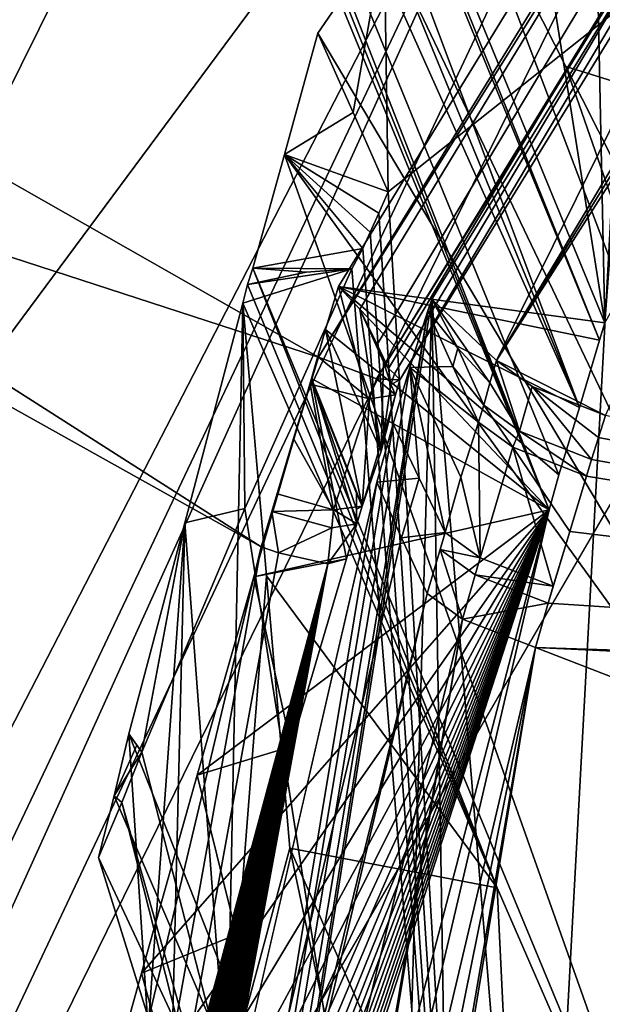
# Model space of a CAD drawing. Header units: millimetres. Extents: x -147 to 294, y -82 to 275.
# Tile 436 of 609: x 182.99 to 184.34, y 238.34 to 240.62. Entities that reach past the tile are written whole.
import ezdxf

# ---------------------------------------------------------------- set-up
doc = ezdxf.new("R2010")
doc.units = ezdxf.units.MM
doc.header["$LTSCALE"] = 67.506716
for name, color, linetype in [('1277', 7, 'CONTINUOUS'), ('1278', 7, 'CONTINUOUS'), ('1607', 7, 'CONTINUOUS'), ('1623', 7, 'CONTINUOUS'), ('1624', 7, 'CONTINUOUS'), ('1672', 7, 'CONTINUOUS'), ('1673', 7, 'CONTINUOUS'), ('1674', 7, 'CONTINUOUS'), ('1762', 7, 'CONTINUOUS'), ('1808', 7, 'CONTINUOUS'), ('1809', 7, 'CONTINUOUS'), ('1810', 7, 'CONTINUOUS'), ('1811', 7, 'CONTINUOUS'), ('1812', 7, 'CONTINUOUS'), ('2223', 7, 'CONTINUOUS'), ('2224', 7, 'CONTINUOUS'), ('2225', 7, 'CONTINUOUS'), ('2436', 7, 'CONTINUOUS'), ('2437', 7, 'CONTINUOUS'), ('2438', 7, 'CONTINUOUS'), ('3727', 7, 'CONTINUOUS'), ('3728', 7, 'CONTINUOUS'), ('3729', 7, 'CONTINUOUS'), ('3731', 7, 'CONTINUOUS'), ('3732', 7, 'CONTINUOUS'), ('3733', 7, 'CONTINUOUS'), ('3734', 7, 'CONTINUOUS'), ('3735', 7, 'CONTINUOUS'), ('3736', 7, 'CONTINUOUS'), ('3737', 7, 'CONTINUOUS'), ('457', 7, 'CONTINUOUS'), ('458', 7, 'CONTINUOUS'), ('481', 7, 'CONTINUOUS'), ('482', 7, 'CONTINUOUS'), ('483', 7, 'CONTINUOUS'), ('484', 7, 'CONTINUOUS'), ('485', 7, 'CONTINUOUS'), ('499', 7, 'CONTINUOUS'), ('517', 7, 'CONTINUOUS'), ('518', 7, 'CONTINUOUS'), ('519', 7, 'CONTINUOUS'), ('520', 7, 'CONTINUOUS'), ('521', 7, 'CONTINUOUS'), ('522', 7, 'CONTINUOUS'), ('557', 7, 'CONTINUOUS'), ('601', 7, 'CONTINUOUS'), ('617', 7, 'CONTINUOUS'), ('618', 7, 'CONTINUOUS'), ('621', 7, 'CONTINUOUS'), ('633', 7, 'CONTINUOUS'), ('637', 7, 'CONTINUOUS'), ('638', 7, 'CONTINUOUS'), ('640', 7, 'CONTINUOUS'), ('841', 7, 'CONTINUOUS')]:
    doc.layers.add(name, color=color, linetype=linetype)

msp = doc.modelspace()

# ---------------------------------------------------------------- linework, layer by layer
at = {"layer": '1277', "linetype": 'CONTINUOUS'}
for points in [[(183.6654, 239.7925, -7.6104), (183.7459, 239.3749, -6.4325), (183.5321, 239.3333, -7.7055), (183.6654, 239.7925, -7.6104)], [(183.7702, 239.4561, -6.4157), (183.7459, 239.3749, -6.4325), (183.6654, 239.7925, -7.6104), (183.7702, 239.4561, -6.4157)], [(183.7702, 239.4561, -6.4157), (183.6654, 239.7925, -7.6104), (183.7696, 239.4902, -6.4768), (183.7702, 239.4561, -6.4157)], [(183.6654, 239.7925, -7.6104), (183.7195, 239.6578, -7.0681), (183.7696, 239.527, -6.5383), (183.6654, 239.7925, -7.6104)], [(183.6654, 239.7925, -7.6104), (183.7696, 239.527, -6.5383), (183.7696, 239.4902, -6.4768), (183.6654, 239.7925, -7.6104)], [(183.7459, 239.3749, -6.4325), (183.6179, 238.9411, -6.5228), (183.5321, 239.3333, -7.7055), (183.7459, 239.3749, -6.4325)], [(183.6179, 238.9411, -6.5228), (183.4009, 238.8747, -7.8007), (183.5321, 239.3333, -7.7055), (183.6179, 238.9411, -6.5228)], [(183.6179, 238.9411, -6.5228), (183.4917, 238.5065, -6.6126), (183.4009, 238.8747, -7.8007), (183.6179, 238.9411, -6.5228)], [(183.4917, 238.5065, -6.6126), (183.2717, 238.4167, -7.8959), (183.4009, 238.8747, -7.8007), (183.4917, 238.5065, -6.6126)], [(183.4917, 238.5065, -6.6126), (183.3672, 238.0715, -6.7028), (183.2717, 238.4167, -7.8959), (183.4917, 238.5065, -6.6126)], [(183.3672, 238.0715, -6.7028), (183.1444, 237.9593, -7.9913), (183.2717, 238.4167, -7.8959), (183.3672, 238.0715, -6.7028)]]:
    msp.add_3dface(points, dxfattribs=at)
at = {"layer": '1278', "linetype": 'CONTINUOUS'}
for points in [[(183.7696, 239.527, -6.5383), (183.7823, 239.4967, -6.4074), (183.7696, 239.4902, -6.4768), (183.7696, 239.527, -6.5383)], [(183.7823, 239.4967, -6.4074), (183.7702, 239.4561, -6.4157), (183.7696, 239.4902, -6.4768), (183.7823, 239.4967, -6.4074)]]:
    msp.add_3dface(points, dxfattribs=at)
at = {"layer": '1607', "linetype": 'CONTINUOUS'}
msp.add_3dface([(185.9381, 239.1239, -8.8368), (184.5152, 228.9895, -10.425), (184.1132, 235.6649, -9.4668), (185.9381, 239.1239, -8.8368)], dxfattribs=at)
at = {"layer": '1623', "linetype": 'CONTINUOUS'}
for points in [[(183.243, 238.9707, -20.2417), (183.2092, 238.8269, -20.2698), (184.3774, 236.1051, -8.3551), (183.243, 238.9707, -20.2417)], [(183.2092, 238.8269, -20.2698), (183.1725, 238.6843, -20.2999), (184.3774, 236.1051, -8.3551), (183.2092, 238.8269, -20.2698)], [(183.1725, 238.6843, -20.2999), (183.6424, 237.1748, -14.8833), (184.3774, 236.1051, -8.3551), (183.1725, 238.6843, -20.2999)]]:
    msp.add_3dface(points, dxfattribs=at)
at = {"layer": '1624', "linetype": 'CONTINUOUS'}
for points in [[(185.2457, 240.5155, -15.0192), (184.1132, 235.6649, -9.4668), (184.9353, 241.0772, -17.6492), (185.2457, 240.5155, -15.0192)], [(184.9353, 241.0772, -17.6492), (184.1132, 235.6649, -9.4668), (184.3834, 240.6533, -19.1038), (184.9353, 241.0772, -17.6492)], [(184.3834, 240.6533, -19.1038), (184.1132, 235.6649, -9.4668), (183.8427, 240.2236, -20.5606), (184.3834, 240.6533, -19.1038)], [(185.9381, 239.1239, -8.8368), (184.1132, 235.6649, -9.4668), (185.2457, 240.5155, -15.0192), (185.9381, 239.1239, -8.8368)], [(183.8427, 240.2236, -20.5606), (184.1132, 235.6649, -9.4668), (183.8206, 240.1744, -20.5516), (183.8427, 240.2236, -20.5606)], [(183.8206, 240.1744, -20.5516), (184.1132, 235.6649, -9.4668), (183.8012, 240.1309, -20.5437), (183.8206, 240.1744, -20.5516)], [(183.8012, 240.1309, -20.5437), (184.1132, 235.6649, -9.4668), (183.7841, 240.0927, -20.5368), (183.8012, 240.1309, -20.5437)], [(183.7841, 240.0927, -20.5368), (184.1132, 235.6649, -9.4668), (183.7583, 240.0456, -20.5496), (183.7841, 240.0927, -20.5368)], [(183.7583, 240.0456, -20.5496), (184.1132, 235.6649, -9.4668), (183.5113, 239.4918, -20.466), (183.7583, 240.0456, -20.5496)], [(183.5113, 239.4918, -20.466), (184.1132, 235.6649, -9.4668), (183.2731, 238.9278, -20.3505), (183.5113, 239.4918, -20.466)], [(183.2731, 238.9278, -20.3505), (184.1132, 235.6649, -9.4668), (183.2265, 238.8117, -20.3194), (183.2731, 238.9278, -20.3505)], [(183.6424, 237.1748, -14.8833), (183.1725, 238.6843, -20.2999), (183.2265, 238.8117, -20.3194), (183.6424, 237.1748, -14.8833)], [(184.1132, 235.6649, -9.4668), (183.6424, 237.1748, -14.8833), (183.2265, 238.8117, -20.3194), (184.1132, 235.6649, -9.4668)]]:
    msp.add_3dface(points, dxfattribs=at)
at = {"layer": '1672', "linetype": 'CONTINUOUS'}
for points in [[(184.0931, 239.8335, -6.2882), (193.4176, 254.433, -3.5053), (193.2798, 254.7092, -3.7262), (184.0931, 239.8335, -6.2882)], [(187.9031, 247.5677, -4.5563), (193.4176, 254.433, -3.5053), (184.0931, 239.8335, -6.2882), (187.9031, 247.5677, -4.5563)], [(184.3451, 239.7066, -6.0448), (187.9031, 247.5677, -4.5563), (184.0931, 239.8335, -6.2882), (184.3451, 239.7066, -6.0448)], [(184.1756, 239.7739, -6.12), (184.3451, 239.7066, -6.0448), (184.0931, 239.8335, -6.2882), (184.1756, 239.7739, -6.12)]]:
    msp.add_3dface(points, dxfattribs=at)
at = {"layer": '1673', "linetype": 'CONTINUOUS'}
for points in [[(184.146, 239.6707, -6.1393), (184.0931, 239.8335, -6.2882), (184.0774, 239.7824, -6.2987), (184.146, 239.6707, -6.1393)], [(184.1756, 239.7739, -6.12), (184.0931, 239.8335, -6.2882), (184.146, 239.6707, -6.1393), (184.1756, 239.7739, -6.12)], [(184.0634, 239.7308, -6.3096), (184.146, 239.6707, -6.1393), (184.0774, 239.7824, -6.2987), (184.0634, 239.7308, -6.3096)], [(184.3129, 239.6048, -6.0658), (184.1756, 239.7739, -6.12), (184.146, 239.6707, -6.1393), (184.3129, 239.6048, -6.0658)], [(184.3451, 239.7066, -6.0448), (184.1756, 239.7739, -6.12), (184.3289, 239.6555, -6.0554), (184.3451, 239.7066, -6.0448)], [(184.3289, 239.6555, -6.0554), (184.1756, 239.7739, -6.12), (184.3129, 239.6048, -6.0658), (184.3289, 239.6555, -6.0554)]]:
    msp.add_3dface(points, dxfattribs=at)
at = {"layer": '1674', "linetype": 'CONTINUOUS'}
for points in [[(184.3451, 239.7066, -6.0448), (184.3289, 239.6555, -6.0554), (187.3741, 239.066, -5.7961), (184.3451, 239.7066, -6.0448)], [(184.3289, 239.6555, -6.0554), (184.3129, 239.6048, -6.0658), (187.3741, 239.066, -5.7961), (184.3289, 239.6555, -6.0554)], [(184.301, 239.566, -6.0738), (187.3741, 239.066, -5.7961), (184.3129, 239.6048, -6.0658), (184.301, 239.566, -6.0738)], [(184.2624, 239.4386, -6.0999), (187.3741, 239.066, -5.7961), (184.301, 239.566, -6.0738), (184.2624, 239.4386, -6.0999)], [(184.2127, 239.2725, -6.1339), (187.3741, 239.066, -5.7961), (184.2624, 239.4386, -6.0999), (184.2127, 239.2725, -6.1339)], [(184.2242, 239.3116, -6.1259), (184.2127, 239.2725, -6.1339), (184.2624, 239.4386, -6.0999), (184.2242, 239.3116, -6.1259)]]:
    msp.add_3dface(points, dxfattribs=at)
at = {"layer": '1762', "linetype": 'CONTINUOUS'}
for points in [[(183.9437, 239.9759, -7.3894), (193.1236, 254.9216, -4.8035), (184.1483, 237.4983, -7.9998), (183.9437, 239.9759, -7.3894)], [(184.1483, 237.4983, -7.9998), (193.1236, 254.9216, -4.8035), (185.317, 239.5026, -7.6464), (184.1483, 237.4983, -7.9998)], [(183.9437, 239.9759, -7.3894), (181.4441, 224.21, -10.8736), (183.9343, 239.9487, -7.3948), (183.9437, 239.9759, -7.3894)], [(181.4441, 224.21, -10.8736), (183.9437, 239.9759, -7.3894), (183.8409, 236.3414, -8.2424), (181.4441, 224.21, -10.8736)], [(183.8409, 236.3414, -8.2424), (183.9437, 239.9759, -7.3894), (183.993, 236.9203, -8.1208), (183.8409, 236.3414, -8.2424)], [(183.993, 236.9203, -8.1208), (183.9437, 239.9759, -7.3894), (184.1483, 237.4983, -7.9998), (183.993, 236.9203, -8.1208)], [(183.9343, 239.9487, -7.3948), (181.4441, 224.21, -10.8736), (179.3678, 212.7354, -13.3824), (183.9343, 239.9487, -7.3948)], [(183.8927, 239.8179, -7.4215), (183.9343, 239.9487, -7.3948), (179.3678, 212.7354, -13.3824), (183.8927, 239.8179, -7.4215)], [(183.8538, 239.6876, -7.4484), (183.8927, 239.8179, -7.4215), (179.3678, 212.7354, -13.3824), (183.8538, 239.6876, -7.4484)], [(183.8163, 239.5524, -7.4766), (183.8538, 239.6876, -7.4484), (179.3678, 212.7354, -13.3824), (183.8163, 239.5524, -7.4766)], [(180.752, 226.258, -10.3139), (183.8163, 239.5524, -7.4766), (179.3678, 212.7354, -13.3824), (180.752, 226.258, -10.3139)], [(184.9941, 238.3841, -7.8783), (184.1483, 237.4983, -7.9998), (185.317, 239.5026, -7.6464), (184.9941, 238.3841, -7.8783)], [(184.6837, 237.2625, -8.1122), (184.1483, 237.4983, -7.9998), (184.9941, 238.3841, -7.8783), (184.6837, 237.2625, -8.1122)]]:
    msp.add_3dface(points, dxfattribs=at)
at = {"layer": '1808', "linetype": 'CONTINUOUS'}
for points in [[(184.0931, 239.8335, -6.2882), (193.1236, 254.9216, -4.8035), (183.9437, 239.9759, -7.3894), (184.0931, 239.8335, -6.2882)], [(184.0931, 239.8335, -6.2882), (193.2798, 254.7092, -3.7262), (193.1236, 254.9216, -4.8035), (184.0931, 239.8335, -6.2882)], [(184.0774, 239.7824, -6.2987), (184.0931, 239.8335, -6.2882), (183.9437, 239.9759, -7.3894), (184.0774, 239.7824, -6.2987)], [(184.0774, 239.7824, -6.2987), (183.9437, 239.9759, -7.3894), (184.0039, 239.8623, -6.8521), (184.0774, 239.7824, -6.2987)], [(184.0634, 239.7308, -6.3096), (184.0774, 239.7824, -6.2987), (184.0039, 239.8623, -6.8521), (184.0634, 239.7308, -6.3096)]]:
    msp.add_3dface(points, dxfattribs=at)
at = {"layer": '1809', "linetype": 'CONTINUOUS'}
for points in [[(183.9437, 239.9759, -7.3894), (183.9343, 239.9487, -7.3948), (184.0039, 239.8623, -6.8521), (183.9437, 239.9759, -7.3894)], [(184.0039, 239.8623, -6.8521), (183.9343, 239.9487, -7.3948), (183.9919, 239.8203, -6.856), (184.0039, 239.8623, -6.8521)], [(184.0634, 239.7308, -6.3096), (184.0039, 239.8623, -6.8521), (183.9919, 239.8203, -6.856), (184.0634, 239.7308, -6.3096)], [(183.9919, 239.8203, -6.856), (184.0514, 239.6914, -6.3176), (184.0634, 239.7308, -6.3096), (183.9919, 239.8203, -6.856)]]:
    msp.add_3dface(points, dxfattribs=at)
at = {"layer": '1810', "linetype": 'CONTINUOUS'}
for points in [[(183.9343, 239.9487, -7.3948), (183.8927, 239.8179, -7.4215), (183.9919, 239.8203, -6.856), (183.9343, 239.9487, -7.3948)], [(183.8927, 239.8179, -7.4215), (183.8538, 239.6876, -7.4484), (183.9141, 239.5619, -6.9092), (183.8927, 239.8179, -7.4215)], [(183.8927, 239.8179, -7.4215), (184.0514, 239.6914, -6.3176), (183.9919, 239.8203, -6.856), (183.8927, 239.8179, -7.4215)], [(184.0514, 239.6914, -6.3176), (183.8927, 239.8179, -7.4215), (184.0104, 239.5644, -6.3434), (184.0514, 239.6914, -6.3176)], [(184.0104, 239.5644, -6.3434), (183.8927, 239.8179, -7.4215), (183.9746, 239.4361, -6.37), (184.0104, 239.5644, -6.3434)], [(183.9746, 239.4361, -6.37), (183.8927, 239.8179, -7.4215), (183.9141, 239.5619, -6.9092), (183.9746, 239.4361, -6.37)]]:
    msp.add_3dface(points, dxfattribs=at)
at = {"layer": '1811', "linetype": 'CONTINUOUS'}
for points in [[(183.8538, 239.6876, -7.4484), (183.8163, 239.5524, -7.4766), (183.9141, 239.5619, -6.9092), (183.8538, 239.6876, -7.4484)], [(183.9141, 239.5619, -6.9092), (183.8163, 239.5524, -7.4766), (183.873, 239.4238, -6.9376), (183.9141, 239.5619, -6.9092)], [(183.9746, 239.4361, -6.37), (183.9141, 239.5619, -6.9092), (183.873, 239.4238, -6.9376), (183.9746, 239.4361, -6.37)], [(183.9325, 239.2948, -6.399), (183.9746, 239.4361, -6.37), (183.873, 239.4238, -6.9376), (183.9325, 239.2948, -6.399)], [(183.9746, 239.4361, -6.37), (183.9325, 239.2948, -6.399), (183.963, 239.397, -6.378), (183.9746, 239.4361, -6.37)]]:
    msp.add_3dface(points, dxfattribs=at)
at = {"layer": '1812', "linetype": 'CONTINUOUS'}
for points in [[(183.8163, 239.5524, -7.4766), (180.752, 226.258, -10.3139), (183.873, 239.4238, -6.9376), (183.8163, 239.5524, -7.4766)], [(180.752, 226.258, -10.3139), (183.9325, 239.2948, -6.399), (183.873, 239.4238, -6.9376), (180.752, 226.258, -10.3139)], [(183.9325, 239.2948, -6.399), (180.752, 226.258, -10.3139), (181.0509, 227.0759, -8.9865), (183.9325, 239.2948, -6.399)]]:
    msp.add_3dface(points, dxfattribs=at)
at = {"layer": '2223', "linetype": 'CONTINUOUS'}
for points in [[(187.3741, 239.066, -5.7961), (184.2127, 239.2725, -6.1339), (184.1835, 239.1702, -6.1548), (187.3741, 239.066, -5.7961)], [(190.2306, 236.8304, -5.8496), (184.1835, 239.1702, -6.1548), (181.2966, 226.9352, -8.747), (190.2306, 236.8304, -5.8496)], [(190.5272, 238.8722, -5.4992), (187.3741, 239.066, -5.7961), (184.1835, 239.1702, -6.1548), (190.5272, 238.8722, -5.4992)], [(190.5272, 238.8722, -5.4992), (184.1835, 239.1702, -6.1548), (190.2306, 236.8304, -5.8496), (190.5272, 238.8722, -5.4992)]]:
    msp.add_3dface(points, dxfattribs=at)
at = {"layer": '2224', "linetype": 'CONTINUOUS'}
for points in [[(183.963, 239.397, -6.378), (183.9325, 239.2948, -6.399), (184.0144, 239.2358, -6.2295), (183.963, 239.397, -6.378)], [(183.963, 239.397, -6.378), (184.0144, 239.2358, -6.2295), (184.044, 239.3383, -6.2093), (183.963, 239.397, -6.378)], [(184.0144, 239.2358, -6.2295), (184.2127, 239.2725, -6.1339), (184.044, 239.3383, -6.2093), (184.0144, 239.2358, -6.2295)], [(184.1835, 239.1702, -6.1548), (184.2127, 239.2725, -6.1339), (184.0144, 239.2358, -6.2295), (184.1835, 239.1702, -6.1548)]]:
    msp.add_3dface(points, dxfattribs=at)
at = {"layer": '2225', "linetype": 'CONTINUOUS'}
for points in [[(183.9325, 239.2948, -6.399), (181.0509, 227.0759, -8.9865), (184.0144, 239.2358, -6.2295), (183.9325, 239.2948, -6.399)], [(181.0509, 227.0759, -8.9865), (179.4836, 212.4751, -12.2872), (184.0144, 239.2358, -6.2295), (181.0509, 227.0759, -8.9865)], [(184.0144, 239.2358, -6.2295), (179.4836, 212.4751, -12.2872), (179.5666, 212.4356, -12.1187), (184.0144, 239.2358, -6.2295)], [(184.1835, 239.1702, -6.1548), (184.0144, 239.2358, -6.2295), (179.5666, 212.4356, -12.1187), (184.1835, 239.1702, -6.1548)], [(179.7362, 212.4116, -12.0313), (184.1835, 239.1702, -6.1548), (179.5666, 212.4356, -12.1187), (179.7362, 212.4116, -12.0313)], [(184.1835, 239.1702, -6.1548), (179.7362, 212.4116, -12.0313), (180.2989, 219.9516, -10.2986), (184.1835, 239.1702, -6.1548)], [(184.1835, 239.1702, -6.1548), (180.2989, 219.9516, -10.2986), (181.2966, 226.9352, -8.747), (184.1835, 239.1702, -6.1548)]]:
    msp.add_3dface(points, dxfattribs=at)
at = {"layer": '2436', "linetype": 'CONTINUOUS'}
for points in [[(183.9746, 239.4361, -6.37), (183.963, 239.397, -6.378), (184.0556, 239.3774, -6.2014), (183.9746, 239.4361, -6.37)], [(183.963, 239.397, -6.378), (184.044, 239.3383, -6.2093), (184.0556, 239.3774, -6.2014), (183.963, 239.397, -6.378)], [(184.044, 239.3383, -6.2093), (184.2242, 239.3116, -6.1259), (184.0556, 239.3774, -6.2014), (184.044, 239.3383, -6.2093)], [(184.2127, 239.2725, -6.1339), (184.2242, 239.3116, -6.1259), (184.044, 239.3383, -6.2093), (184.2127, 239.2725, -6.1339)]]:
    msp.add_3dface(points, dxfattribs=at)
at = {"layer": '2437', "linetype": 'CONTINUOUS'}
for points in [[(184.0514, 239.6914, -6.3176), (184.0104, 239.5644, -6.3434), (184.0556, 239.3774, -6.2014), (184.0514, 239.6914, -6.3176)], [(184.0514, 239.6914, -6.3176), (184.0556, 239.3774, -6.2014), (184.1308, 239.6332, -6.1506), (184.0514, 239.6914, -6.3176)], [(184.0556, 239.3774, -6.2014), (184.2242, 239.3116, -6.1259), (184.1308, 239.6332, -6.1506), (184.0556, 239.3774, -6.2014)], [(184.2242, 239.3116, -6.1259), (184.2624, 239.4386, -6.0999), (184.1308, 239.6332, -6.1506), (184.2242, 239.3116, -6.1259)], [(184.2624, 239.4386, -6.0999), (184.301, 239.566, -6.0738), (184.1308, 239.6332, -6.1506), (184.2624, 239.4386, -6.0999)], [(184.0104, 239.5644, -6.3434), (183.9746, 239.4361, -6.37), (184.0556, 239.3774, -6.2014), (184.0104, 239.5644, -6.3434)]]:
    msp.add_3dface(points, dxfattribs=at)
at = {"layer": '2438', "linetype": 'CONTINUOUS'}
for points in [[(184.0634, 239.7308, -6.3096), (184.0514, 239.6914, -6.3176), (184.1308, 239.6332, -6.1506), (184.0634, 239.7308, -6.3096)], [(184.146, 239.6707, -6.1393), (184.0634, 239.7308, -6.3096), (184.1308, 239.6332, -6.1506), (184.146, 239.6707, -6.1393)], [(184.301, 239.566, -6.0738), (184.146, 239.6707, -6.1393), (184.1308, 239.6332, -6.1506), (184.301, 239.566, -6.0738)], [(184.146, 239.6707, -6.1393), (184.301, 239.566, -6.0738), (184.3129, 239.6048, -6.0658), (184.146, 239.6707, -6.1393)]]:
    msp.add_3dface(points, dxfattribs=at)
at = {"layer": '3727', "linetype": 'CONTINUOUS'}
for points in [[(184.9941, 238.3841, -7.8783), (183.9883, 241.037, -18.6243), (183.8336, 240.8142, -19.2622), (184.9941, 238.3841, -7.8783)], [(183.9883, 241.037, -18.6243), (184.9941, 238.3841, -7.8783), (184.253, 240.5137, -16.0792), (183.9883, 241.037, -18.6243)], [(183.6801, 240.5908, -19.9002), (184.9941, 238.3841, -7.8783), (183.8336, 240.8142, -19.2622), (183.6801, 240.5908, -19.9002)], [(183.6028, 240.3099, -19.9585), (184.9941, 238.3841, -7.8783), (183.6801, 240.5908, -19.9002), (183.6028, 240.3099, -19.9585)], [(184.5177, 239.99, -13.5333), (184.253, 240.5137, -16.0792), (184.9941, 238.3841, -7.8783), (184.5177, 239.99, -13.5333)], [(183.5295, 240.0475, -20.0269), (184.6837, 237.2625, -8.1122), (183.6028, 240.3099, -19.9585), (183.5295, 240.0475, -20.0269)], [(184.6837, 237.2625, -8.1122), (184.9941, 238.3841, -7.8783), (183.6028, 240.3099, -19.9585), (184.6837, 237.2625, -8.1122)], [(183.517, 240.0093, -20.0483), (184.0949, 238.6142, -14.0826), (183.5295, 240.0475, -20.0269), (183.517, 240.0093, -20.0483)], [(184.0949, 238.6142, -14.0826), (184.6837, 237.2625, -8.1122), (183.5295, 240.0475, -20.0269), (184.0949, 238.6142, -14.0826)], [(183.506, 239.9661, -20.0535), (184.0949, 238.6142, -14.0826), (183.517, 240.0093, -20.0483), (183.506, 239.9661, -20.0535)]]:
    msp.add_3dface(points, dxfattribs=at)
at = {"layer": '3728', "linetype": 'CONTINUOUS'}
for points in [[(183.9883, 241.037, -18.6243), (184.7428, 240.3609, -13.7841), (184.3911, 241.2235, -17.8347), (183.9883, 241.037, -18.6243)], [(184.7428, 240.3609, -13.7841), (183.9883, 241.037, -18.6243), (184.253, 240.5137, -16.0792), (184.7428, 240.3609, -13.7841)], [(184.5177, 239.99, -13.5333), (184.7428, 240.3609, -13.7841), (184.253, 240.5137, -16.0792), (184.5177, 239.99, -13.5333)]]:
    msp.add_3dface(points, dxfattribs=at)
at = {"layer": '3729', "linetype": 'CONTINUOUS'}
for points in [[(183.6801, 240.5908, -19.9002), (183.8336, 240.8142, -19.2622), (183.7612, 240.4073, -20.2304), (183.6801, 240.5908, -19.9002)], [(183.8427, 240.2236, -20.5606), (183.7612, 240.4073, -20.2304), (183.8336, 240.8142, -19.2622), (183.8427, 240.2236, -20.5606)], [(184.3834, 240.6533, -19.1038), (183.8427, 240.2236, -20.5606), (183.8336, 240.8142, -19.2622), (184.3834, 240.6533, -19.1038)]]:
    msp.add_3dface(points, dxfattribs=at)
at = {"layer": '3731', "linetype": 'CONTINUOUS'}
for points in [[(183.6028, 240.3099, -19.9585), (183.6801, 240.5908, -19.9002), (183.7612, 240.4073, -20.2304), (183.6028, 240.3099, -19.9585)], [(183.8427, 240.2236, -20.5606), (183.6028, 240.3099, -19.9585), (183.7612, 240.4073, -20.2304), (183.8427, 240.2236, -20.5606)], [(183.7841, 240.0927, -20.5368), (183.5295, 240.0475, -20.0269), (183.6028, 240.3099, -19.9585), (183.7841, 240.0927, -20.5368)], [(183.8427, 240.2236, -20.5606), (183.8206, 240.1744, -20.5516), (183.6028, 240.3099, -19.9585), (183.8427, 240.2236, -20.5606)], [(183.8206, 240.1744, -20.5516), (183.8012, 240.1309, -20.5437), (183.6028, 240.3099, -19.9585), (183.8206, 240.1744, -20.5516)], [(183.8012, 240.1309, -20.5437), (183.7841, 240.0927, -20.5368), (183.6028, 240.3099, -19.9585), (183.8012, 240.1309, -20.5437)], [(183.7841, 240.0927, -20.5368), (183.7583, 240.0456, -20.5496), (183.5295, 240.0475, -20.0269), (183.7841, 240.0927, -20.5368)], [(183.5295, 240.0475, -20.0269), (183.7583, 240.0456, -20.5496), (183.6531, 240.0379, -20.2908), (183.5295, 240.0475, -20.0269)]]:
    msp.add_3dface(points, dxfattribs=at)
at = {"layer": '3732', "linetype": 'CONTINUOUS'}
for points in [[(183.7583, 240.0456, -20.5496), (183.5113, 239.4918, -20.466), (183.506, 239.9661, -20.0535), (183.7583, 240.0456, -20.5496)], [(183.7583, 240.0456, -20.5496), (183.506, 239.9661, -20.0535), (183.517, 240.0093, -20.0483), (183.7583, 240.0456, -20.5496)], [(183.517, 240.0093, -20.0483), (183.5295, 240.0475, -20.0269), (183.6531, 240.0379, -20.2908), (183.517, 240.0093, -20.0483)], [(183.7583, 240.0456, -20.5496), (183.517, 240.0093, -20.0483), (183.6531, 240.0379, -20.2908), (183.7583, 240.0456, -20.5496)], [(183.506, 239.9661, -20.0535), (183.5113, 239.4918, -20.466), (183.3725, 239.4585, -20.1699), (183.506, 239.9661, -20.0535)], [(183.5113, 239.4918, -20.466), (183.2731, 238.9278, -20.3505), (183.3725, 239.4585, -20.1699), (183.5113, 239.4918, -20.466)], [(183.2731, 238.9278, -20.3505), (183.243, 238.9707, -20.2417), (183.3725, 239.4585, -20.1699), (183.2731, 238.9278, -20.3505)], [(183.243, 238.9707, -20.2417), (183.2731, 238.9278, -20.3505), (183.2614, 238.9442, -20.2936), (183.243, 238.9707, -20.2417)]]:
    msp.add_3dface(points, dxfattribs=at)
at = {"layer": '3733', "linetype": 'CONTINUOUS'}
for points in [[(183.506, 239.9661, -20.0535), (183.3725, 239.4585, -20.1699), (183.4697, 238.1649, -13.4293), (183.506, 239.9661, -20.0535)], [(183.506, 239.9661, -20.0535), (183.4697, 238.1649, -13.4293), (183.5614, 239.3357, -16.6848), (183.506, 239.9661, -20.0535)], [(183.243, 238.9707, -20.2417), (183.2871, 238.2874, -16.8489), (183.3725, 239.4585, -20.1699), (183.243, 238.9707, -20.2417)], [(183.3273, 237.623, -13.5431), (183.3725, 239.4585, -20.1699), (183.2871, 238.2874, -16.8489), (183.3273, 237.623, -13.5431)], [(183.4697, 238.1649, -13.4293), (183.3725, 239.4585, -20.1699), (183.3273, 237.623, -13.5431), (183.4697, 238.1649, -13.4293)], [(183.6151, 238.7062, -13.316), (183.5614, 239.3357, -16.6848), (183.4697, 238.1649, -13.4293), (183.6151, 238.7062, -13.316)]]:
    msp.add_3dface(points, dxfattribs=at)
at = {"layer": '3734', "linetype": 'CONTINUOUS'}
for points in [[(184.0949, 238.6142, -14.0826), (183.506, 239.9661, -20.0535), (183.5614, 239.3357, -16.6848), (184.0949, 238.6142, -14.0826)], [(184.0949, 238.6142, -14.0826), (183.5614, 239.3357, -16.6848), (183.6151, 238.7062, -13.316), (184.0949, 238.6142, -14.0826)], [(184.1483, 237.4983, -7.9998), (184.0949, 238.6142, -14.0826), (183.6151, 238.7062, -13.316), (184.1483, 237.4983, -7.9998)], [(184.1483, 237.4983, -7.9998), (184.6837, 237.2625, -8.1122), (184.0949, 238.6142, -14.0826), (184.1483, 237.4983, -7.9998)]]:
    msp.add_3dface(points, dxfattribs=at)
at = {"layer": '3735', "linetype": 'CONTINUOUS'}
for points in [[(183.993, 236.9203, -8.1208), (183.6151, 238.7062, -13.316), (183.4697, 238.1649, -13.4293), (183.993, 236.9203, -8.1208)], [(183.993, 236.9203, -8.1208), (184.1483, 237.4983, -7.9998), (183.6151, 238.7062, -13.316), (183.993, 236.9203, -8.1208)]]:
    msp.add_3dface(points, dxfattribs=at)
at = {"layer": '3736', "linetype": 'CONTINUOUS'}
msp.add_3dface([(183.243, 238.9707, -20.2417), (184.3774, 236.1051, -8.3551), (183.2871, 238.2874, -16.8489), (183.243, 238.9707, -20.2417)], dxfattribs=at)
at = {"layer": '3737', "linetype": 'CONTINUOUS'}
for points in [[(183.2092, 238.8269, -20.2698), (183.243, 238.9707, -20.2417), (183.2614, 238.9442, -20.2936), (183.2092, 238.8269, -20.2698)], [(183.2731, 238.9278, -20.3505), (183.2092, 238.8269, -20.2698), (183.2614, 238.9442, -20.2936), (183.2731, 238.9278, -20.3505)], [(183.2092, 238.8269, -20.2698), (183.2731, 238.9278, -20.3505), (183.2265, 238.8117, -20.3194), (183.2092, 238.8269, -20.2698)], [(183.1725, 238.6843, -20.2999), (183.2092, 238.8269, -20.2698), (183.2265, 238.8117, -20.3194), (183.1725, 238.6843, -20.2999)]]:
    msp.add_3dface(points, dxfattribs=at)
at = {"layer": '457', "linetype": 'CONTINUOUS'}
msp.add_3dface([(183.6817, 239.8414, -6.1959), (192.9496, 254.9334, -3.5893), (181.5747, 241.0412, -7.8958), (183.6817, 239.8414, -6.1959)], dxfattribs=at)
at = {"layer": '458', "linetype": 'CONTINUOUS'}
for points in [[(192.9496, 254.9334, -3.5893), (183.6817, 239.8414, -6.1959), (193.044, 254.8279, -3.6171), (192.9496, 254.9334, -3.5893)], [(193.044, 254.8279, -3.6171), (183.6817, 239.8414, -6.1959), (183.8157, 239.7912, -6.2149), (193.044, 254.8279, -3.6171)], [(193.044, 254.8279, -3.6171), (183.8157, 239.7912, -6.2149), (193.101, 254.8097, -3.7534), (193.044, 254.8279, -3.6171)], [(193.101, 254.8097, -3.7534), (183.8157, 239.7912, -6.2149), (183.8697, 239.7892, -6.3508), (193.101, 254.8097, -3.7534)]]:
    msp.add_3dface(points, dxfattribs=at)
at = {"layer": '481', "linetype": 'CONTINUOUS'}
for points in [[(181.4866, 240.5553, -7.9238), (180.3304, 241.4583, -10.4912), (183.5491, 239.4033, -6.2864), (181.4866, 240.5553, -7.9238)], [(183.5491, 239.4033, -6.2864), (180.3304, 241.4583, -10.4912), (180.7472, 227.6596, -8.78), (183.5491, 239.4033, -6.2864)]]:
    msp.add_3dface(points, dxfattribs=at)
at = {"layer": '482', "linetype": 'CONTINUOUS'}
for points in [[(181.5747, 241.0412, -7.8958), (181.4866, 240.5553, -7.9238), (183.6817, 239.8414, -6.1959), (181.5747, 241.0412, -7.8958)], [(181.4866, 240.5553, -7.9238), (183.5491, 239.4033, -6.2864), (183.6817, 239.8414, -6.1959), (181.4866, 240.5553, -7.9238)], [(183.5491, 239.4033, -6.2864), (183.5734, 239.4846, -6.2697), (183.6817, 239.8414, -6.1959), (183.5491, 239.4033, -6.2864)], [(183.6238, 239.6532, -6.235), (183.6817, 239.8414, -6.1959), (183.5734, 239.4846, -6.2697), (183.6238, 239.6532, -6.235)], [(183.6618, 239.7789, -6.2092), (183.6817, 239.8414, -6.1959), (183.6238, 239.6532, -6.235), (183.6618, 239.7789, -6.2092)], [(183.5855, 239.5254, -6.2613), (183.6238, 239.6532, -6.235), (183.5734, 239.4846, -6.2697), (183.5855, 239.5254, -6.2613)]]:
    msp.add_3dface(points, dxfattribs=at)
at = {"layer": '483', "linetype": 'CONTINUOUS'}
for points in [[(183.6817, 239.8414, -6.1959), (183.6618, 239.7789, -6.2092), (183.7996, 239.745, -6.2229), (183.6817, 239.8414, -6.1959)], [(183.8157, 239.7912, -6.2149), (183.6817, 239.8414, -6.1959), (183.7996, 239.745, -6.2229), (183.8157, 239.7912, -6.2149)], [(183.8598, 239.7545, -6.3544), (183.8157, 239.7912, -6.2149), (183.7996, 239.745, -6.2229), (183.8598, 239.7545, -6.3544)], [(183.8697, 239.7892, -6.3508), (183.8157, 239.7912, -6.2149), (183.8598, 239.7545, -6.3544), (183.8697, 239.7892, -6.3508)]]:
    msp.add_3dface(points, dxfattribs=at)
at = {"layer": '484', "linetype": 'CONTINUOUS'}
for points in [[(183.8489, 239.7781, -6.4624), (183.8434, 239.8153, -6.5595), (183.8568, 239.8028, -6.4548), (183.8489, 239.7781, -6.4624)], [(183.8697, 239.7892, -6.3508), (183.8489, 239.7781, -6.4624), (183.8568, 239.8028, -6.4548), (183.8697, 239.7892, -6.3508)], [(183.8697, 239.7892, -6.3508), (183.8598, 239.7545, -6.3544), (183.8489, 239.7781, -6.4624), (183.8697, 239.7892, -6.3508)]]:
    msp.add_3dface(points, dxfattribs=at)
at = {"layer": '485', "linetype": 'CONTINUOUS'}
for points in [[(183.7279, 240.0053, -7.5664), (192.9655, 255.086, -4.9544), (183.7773, 239.9528, -7.2097), (183.7279, 240.0053, -7.5664)], [(183.7773, 239.9528, -7.2097), (192.9655, 255.086, -4.9544), (183.8172, 239.8707, -6.8435), (183.7773, 239.9528, -7.2097)], [(192.9655, 255.086, -4.9544), (183.8434, 239.8153, -6.5595), (183.8172, 239.8707, -6.8435), (192.9655, 255.086, -4.9544)], [(183.8568, 239.8028, -6.4548), (183.8434, 239.8153, -6.5595), (192.9655, 255.086, -4.9544), (183.8568, 239.8028, -6.4548)], [(183.8697, 239.7892, -6.3508), (183.8568, 239.8028, -6.4548), (192.9655, 255.086, -4.9544), (183.8697, 239.7892, -6.3508)], [(193.101, 254.8097, -3.7534), (183.8697, 239.7892, -6.3508), (192.9655, 255.086, -4.9544), (193.101, 254.8097, -3.7534)], [(183.8172, 239.8707, -6.8435), (183.8434, 239.8153, -6.5595), (183.8316, 239.8311, -6.6952), (183.8172, 239.8707, -6.8435)]]:
    msp.add_3dface(points, dxfattribs=at)
at = {"layer": '499', "linetype": 'CONTINUOUS'}
msp.add_3dface([(179.4951, 244.1441, -22.3706), (189.7696, 260.8421, -19.4657), (192.7815, 240.2614, -27.4084), (179.4951, 244.1441, -22.3706)], dxfattribs=at)
at = {"layer": '517', "linetype": 'CONTINUOUS'}
for points in [[(183.5491, 239.4033, -6.2864), (180.7472, 227.6596, -8.78), (179.4644, 216.7011, -11.2402), (183.5491, 239.4033, -6.2864)], [(183.5885, 239.3892, -6.2749), (183.5491, 239.4033, -6.2864), (179.4644, 216.7011, -11.2402), (183.5885, 239.3892, -6.2749)], [(183.703, 239.3636, -6.3155), (183.5885, 239.3892, -6.2749), (179.4644, 216.7011, -11.2402), (183.703, 239.3636, -6.3155)], [(183.7459, 239.3749, -6.4325), (183.703, 239.3636, -6.3155), (183.6179, 238.9411, -6.5228), (183.7459, 239.3749, -6.4325)], [(179.5268, 216.7164, -11.3716), (183.703, 239.3636, -6.3155), (179.4644, 216.7011, -11.2402), (179.5268, 216.7164, -11.3716)], [(179.563, 217.1621, -11.2694), (183.703, 239.3636, -6.3155), (179.5268, 216.7164, -11.3716), (179.563, 217.1621, -11.2694)], [(179.6011, 217.6087, -11.1671), (183.703, 239.3636, -6.3155), (179.563, 217.1621, -11.2694), (179.6011, 217.6087, -11.1671)], [(179.6411, 218.056, -11.065), (183.703, 239.3636, -6.3155), (179.6011, 217.6087, -11.1671), (179.6411, 218.056, -11.065)], [(179.683, 218.5041, -10.9628), (183.703, 239.3636, -6.3155), (179.6411, 218.056, -11.065), (179.683, 218.5041, -10.9628)], [(179.7269, 218.9527, -10.8607), (183.703, 239.3636, -6.3155), (179.683, 218.5041, -10.9628), (179.7269, 218.9527, -10.8607)], [(179.7727, 219.4019, -10.7588), (183.703, 239.3636, -6.3155), (179.7269, 218.9527, -10.8607), (179.7727, 219.4019, -10.7588)], [(179.8205, 219.8516, -10.6569), (183.703, 239.3636, -6.3155), (179.7727, 219.4019, -10.7588), (179.8205, 219.8516, -10.6569)], [(179.8701, 220.3017, -10.5551), (183.703, 239.3636, -6.3155), (179.8205, 219.8516, -10.6569), (179.8701, 220.3017, -10.5551)], [(179.9217, 220.7521, -10.4535), (183.703, 239.3636, -6.3155), (179.8701, 220.3017, -10.5551), (179.9217, 220.7521, -10.4535)], [(179.9752, 221.2027, -10.352), (183.703, 239.3636, -6.3155), (179.9217, 220.7521, -10.4535), (179.9752, 221.2027, -10.352)], [(180.0306, 221.6535, -10.2507), (183.703, 239.3636, -6.3155), (179.9752, 221.2027, -10.352), (180.0306, 221.6535, -10.2507)], [(180.0879, 222.1044, -10.1495), (183.703, 239.3636, -6.3155), (180.0306, 221.6535, -10.2507), (180.0879, 222.1044, -10.1495)], [(180.1472, 222.5554, -10.0486), (183.703, 239.3636, -6.3155), (180.0879, 222.1044, -10.1495), (180.1472, 222.5554, -10.0486)], [(180.2083, 223.0062, -9.9479), (183.703, 239.3636, -6.3155), (180.1472, 222.5554, -10.0486), (180.2083, 223.0062, -9.9479)], [(180.2713, 223.4569, -9.8474), (183.703, 239.3636, -6.3155), (180.2083, 223.0062, -9.9479), (180.2713, 223.4569, -9.8474)], [(180.3362, 223.9074, -9.7472), (183.703, 239.3636, -6.3155), (180.2713, 223.4569, -9.8474), (180.3362, 223.9074, -9.7472)], [(180.4029, 224.3577, -9.6473), (183.703, 239.3636, -6.3155), (180.3362, 223.9074, -9.7472), (180.4029, 224.3577, -9.6473)], [(180.4715, 224.8075, -9.5476), (183.703, 239.3636, -6.3155), (180.4029, 224.3577, -9.6473), (180.4715, 224.8075, -9.5476)], [(180.542, 225.257, -9.4482), (183.703, 239.3636, -6.3155), (180.4715, 224.8075, -9.5476), (180.542, 225.257, -9.4482)], [(180.6142, 225.7059, -9.3492), (183.703, 239.3636, -6.3155), (180.542, 225.257, -9.4482), (180.6142, 225.7059, -9.3492)], [(180.6883, 226.1542, -9.2505), (183.703, 239.3636, -6.3155), (180.6142, 225.7059, -9.3492), (180.6883, 226.1542, -9.2505)], [(180.7641, 226.6019, -9.1521), (183.703, 239.3636, -6.3155), (180.6883, 226.1542, -9.2505), (180.7641, 226.6019, -9.1521)], [(180.8417, 227.0489, -9.0541), (183.703, 239.3636, -6.3155), (180.7641, 226.6019, -9.1521), (180.8417, 227.0489, -9.0541)], [(180.9211, 227.495, -8.9565), (183.703, 239.3636, -6.3155), (180.8417, 227.0489, -9.0541), (180.9211, 227.495, -8.9565)], [(181.0022, 227.9403, -8.8593), (183.703, 239.3636, -6.3155), (180.9211, 227.495, -8.9565), (181.0022, 227.9403, -8.8593)], [(181.0851, 228.3851, -8.7623), (183.703, 239.3636, -6.3155), (181.0022, 227.9403, -8.8593), (181.0851, 228.3851, -8.7623)], [(181.1698, 228.8296, -8.6657), (183.703, 239.3636, -6.3155), (181.0851, 228.3851, -8.7623), (181.1698, 228.8296, -8.6657)], [(181.2564, 229.2738, -8.5693), (183.703, 239.3636, -6.3155), (181.1698, 228.8296, -8.6657), (181.2564, 229.2738, -8.5693)], [(181.3448, 229.7176, -8.4732), (183.703, 239.3636, -6.3155), (181.2564, 229.2738, -8.5693), (181.3448, 229.7176, -8.4732)], [(181.4349, 230.161, -8.3774), (183.703, 239.3636, -6.3155), (181.3448, 229.7176, -8.4732), (181.4349, 230.161, -8.3774)], [(181.5269, 230.6041, -8.2819), (183.703, 239.3636, -6.3155), (181.4349, 230.161, -8.3774), (181.5269, 230.6041, -8.2819)], [(181.6207, 231.0467, -8.1866), (183.703, 239.3636, -6.3155), (181.5269, 230.6041, -8.2819), (181.6207, 231.0467, -8.1866)], [(181.7164, 231.489, -8.0917), (183.703, 239.3636, -6.3155), (181.6207, 231.0467, -8.1866), (181.7164, 231.489, -8.0917)], [(181.8138, 231.9309, -7.997), (183.703, 239.3636, -6.3155), (181.7164, 231.489, -8.0917), (181.8138, 231.9309, -7.997)], [(181.913, 232.3724, -7.9027), (183.703, 239.3636, -6.3155), (181.8138, 231.9309, -7.997), (181.913, 232.3724, -7.9027)], [(182.0141, 232.8134, -7.8086), (183.703, 239.3636, -6.3155), (181.913, 232.3724, -7.9027), (182.0141, 232.8134, -7.8086)], [(182.1169, 233.2541, -7.7148), (183.703, 239.3636, -6.3155), (182.0141, 232.8134, -7.8086), (182.1169, 233.2541, -7.7148)], [(182.2216, 233.6943, -7.6213), (183.703, 239.3636, -6.3155), (182.1169, 233.2541, -7.7148), (182.2216, 233.6943, -7.6213)], [(182.3281, 234.1341, -7.5281), (183.703, 239.3636, -6.3155), (182.2216, 233.6943, -7.6213), (182.3281, 234.1341, -7.5281)], [(182.4363, 234.5734, -7.4352), (183.703, 239.3636, -6.3155), (182.3281, 234.1341, -7.5281), (182.4363, 234.5734, -7.4352)], [(182.5464, 235.0123, -7.3426), (183.703, 239.3636, -6.3155), (182.4363, 234.5734, -7.4352), (182.5464, 235.0123, -7.3426)], [(182.6583, 235.4508, -7.2503), (183.703, 239.3636, -6.3155), (182.5464, 235.0123, -7.3426), (182.6583, 235.4508, -7.2503)], [(182.772, 235.8888, -7.1583), (183.703, 239.3636, -6.3155), (182.6583, 235.4508, -7.2503), (182.772, 235.8888, -7.1583)], [(182.8874, 236.3263, -7.0666), (183.703, 239.3636, -6.3155), (182.772, 235.8888, -7.1583), (182.8874, 236.3263, -7.0666)], [(183.0047, 236.7633, -6.9752), (183.703, 239.3636, -6.3155), (182.8874, 236.3263, -7.0666), (183.0047, 236.7633, -6.9752)], [(183.1237, 237.1999, -6.8841), (183.703, 239.3636, -6.3155), (183.0047, 236.7633, -6.9752), (183.1237, 237.1999, -6.8841)], [(183.2446, 237.6359, -6.7933), (183.703, 239.3636, -6.3155), (183.1237, 237.1999, -6.8841), (183.2446, 237.6359, -6.7933)], [(183.3672, 238.0715, -6.7028), (183.703, 239.3636, -6.3155), (183.2446, 237.6359, -6.7933), (183.3672, 238.0715, -6.7028)], [(183.4917, 238.5065, -6.6126), (183.703, 239.3636, -6.3155), (183.3672, 238.0715, -6.7028), (183.4917, 238.5065, -6.6126)], [(183.6179, 238.9411, -6.5228), (183.703, 239.3636, -6.3155), (183.4917, 238.5065, -6.6126), (183.6179, 238.9411, -6.5228)]]:
    msp.add_3dface(points, dxfattribs=at)
at = {"layer": '518', "linetype": 'CONTINUOUS'}
for points in [[(183.5734, 239.4846, -6.2697), (183.5491, 239.4033, -6.2864), (183.5885, 239.3892, -6.2749), (183.5734, 239.4846, -6.2697)], [(183.5734, 239.4846, -6.2697), (183.5885, 239.3892, -6.2749), (183.7123, 239.4469, -6.2857), (183.5734, 239.4846, -6.2697)], [(183.5885, 239.3892, -6.2749), (183.703, 239.3636, -6.3155), (183.7123, 239.4469, -6.2857), (183.5885, 239.3892, -6.2749)], [(183.703, 239.3636, -6.3155), (183.7459, 239.3749, -6.4325), (183.7702, 239.4561, -6.4157), (183.703, 239.3636, -6.3155)], [(183.7123, 239.4469, -6.2857), (183.703, 239.3636, -6.3155), (183.7702, 239.4561, -6.4157), (183.7123, 239.4469, -6.2857)]]:
    msp.add_3dface(points, dxfattribs=at)
at = {"layer": '519', "linetype": 'CONTINUOUS'}
for points in [[(183.5855, 239.5254, -6.2613), (183.5734, 239.4846, -6.2697), (183.7162, 239.4885, -6.2715), (183.5855, 239.5254, -6.2613)], [(183.5734, 239.4846, -6.2697), (183.7123, 239.4469, -6.2857), (183.7162, 239.4885, -6.2715), (183.5734, 239.4846, -6.2697)], [(183.7123, 239.4469, -6.2857), (183.7702, 239.4561, -6.4157), (183.7162, 239.4885, -6.2715), (183.7123, 239.4469, -6.2857)], [(183.7823, 239.4967, -6.4074), (183.7162, 239.4885, -6.2715), (183.7702, 239.4561, -6.4157), (183.7823, 239.4967, -6.4074)]]:
    msp.add_3dface(points, dxfattribs=at)
at = {"layer": '520', "linetype": 'CONTINUOUS'}
for points in [[(183.6618, 239.7789, -6.2092), (183.6238, 239.6532, -6.235), (183.7162, 239.4885, -6.2715), (183.6618, 239.7789, -6.2092)], [(183.7996, 239.745, -6.2229), (183.6618, 239.7789, -6.2092), (183.7162, 239.4885, -6.2715), (183.7996, 239.745, -6.2229)], [(183.7996, 239.745, -6.2229), (183.7162, 239.4885, -6.2715), (183.7823, 239.4967, -6.4074), (183.7996, 239.745, -6.2229)], [(183.8598, 239.7545, -6.3544), (183.7996, 239.745, -6.2229), (183.7823, 239.4967, -6.4074), (183.8598, 239.7545, -6.3544)], [(183.8598, 239.7545, -6.3544), (183.7823, 239.4967, -6.4074), (183.8261, 239.6243, -6.3818), (183.8598, 239.7545, -6.3544)], [(183.6238, 239.6532, -6.235), (183.5855, 239.5254, -6.2613), (183.7162, 239.4885, -6.2715), (183.6238, 239.6532, -6.235)]]:
    msp.add_3dface(points, dxfattribs=at)
at = {"layer": '521', "linetype": 'CONTINUOUS'}
for points in [[(183.7279, 240.0053, -7.5664), (183.8261, 239.6243, -6.3818), (183.6978, 239.9057, -7.5869), (183.7279, 240.0053, -7.5664)], [(183.7279, 240.0053, -7.5664), (183.7773, 239.9528, -7.2097), (183.8261, 239.6243, -6.3818), (183.7279, 240.0053, -7.5664)], [(183.7773, 239.9528, -7.2097), (183.8172, 239.8707, -6.8435), (183.8316, 239.8311, -6.6952), (183.7773, 239.9528, -7.2097)], [(183.7773, 239.9528, -7.2097), (183.8316, 239.8311, -6.6952), (183.8261, 239.6243, -6.3818), (183.7773, 239.9528, -7.2097)], [(183.6978, 239.9057, -7.5869), (183.7823, 239.4967, -6.4074), (183.6654, 239.7925, -7.6104), (183.6978, 239.9057, -7.5869)], [(183.8261, 239.6243, -6.3818), (183.7823, 239.4967, -6.4074), (183.6978, 239.9057, -7.5869), (183.8261, 239.6243, -6.3818)], [(183.8316, 239.8311, -6.6952), (183.8489, 239.7781, -6.4624), (183.8261, 239.6243, -6.3818), (183.8316, 239.8311, -6.6952)], [(183.8434, 239.8153, -6.5595), (183.8489, 239.7781, -6.4624), (183.8316, 239.8311, -6.6952), (183.8434, 239.8153, -6.5595)], [(183.6654, 239.7925, -7.6104), (183.7823, 239.4967, -6.4074), (183.7195, 239.6578, -7.0681), (183.6654, 239.7925, -7.6104)], [(183.8489, 239.7781, -6.4624), (183.8598, 239.7545, -6.3544), (183.8261, 239.6243, -6.3818), (183.8489, 239.7781, -6.4624)], [(183.7195, 239.6578, -7.0681), (183.7823, 239.4967, -6.4074), (183.7696, 239.527, -6.5383), (183.7195, 239.6578, -7.0681)]]:
    msp.add_3dface(points, dxfattribs=at)
at = {"layer": '522', "linetype": 'CONTINUOUS'}
for points in [[(192.9655, 255.086, -4.9544), (183.7279, 240.0053, -7.5664), (184.3439, 239.9209, -7.6513), (192.9655, 255.086, -4.9544)], [(183.7279, 240.0053, -7.5664), (183.6978, 239.9057, -7.5869), (184.2148, 239.4886, -7.7405), (183.7279, 240.0053, -7.5664)], [(184.3439, 239.9209, -7.6513), (183.7279, 240.0053, -7.5664), (184.3315, 239.8805, -7.6596), (184.3439, 239.9209, -7.6513)], [(184.3315, 239.8805, -7.6596), (183.7279, 240.0053, -7.5664), (184.2847, 239.7249, -7.6916), (184.3315, 239.8805, -7.6596)], [(184.2847, 239.7249, -7.6916), (183.7279, 240.0053, -7.5664), (184.2372, 239.5693, -7.7236), (184.2847, 239.7249, -7.6916)], [(184.2372, 239.5693, -7.7236), (183.7279, 240.0053, -7.5664), (184.2148, 239.4886, -7.7405), (184.2372, 239.5693, -7.7236)], [(183.6978, 239.9057, -7.5869), (183.6654, 239.7925, -7.6104), (184.2148, 239.4886, -7.7405), (183.6978, 239.9057, -7.5869)], [(184.2148, 239.4886, -7.7405), (183.6654, 239.7925, -7.6104), (183.5321, 239.3333, -7.7055), (184.2148, 239.4886, -7.7405)], [(181.2573, 226.8287, -10.4382), (184.2148, 239.4886, -7.7405), (181.3808, 230.7247, -9.5252), (181.2573, 226.8287, -10.4382)], [(181.3808, 230.7247, -9.5252), (184.2148, 239.4886, -7.7405), (181.476, 231.1723, -9.4288), (181.3808, 230.7247, -9.5252)], [(181.476, 231.1723, -9.4288), (184.2148, 239.4886, -7.7405), (181.5733, 231.6205, -9.3325), (181.476, 231.1723, -9.4288)], [(181.5733, 231.6205, -9.3325), (184.2148, 239.4886, -7.7405), (181.6725, 232.0692, -9.2363), (181.5733, 231.6205, -9.3325)], [(181.6725, 232.0692, -9.2363), (184.2148, 239.4886, -7.7405), (181.7737, 232.5186, -9.1401), (181.6725, 232.0692, -9.2363)], [(181.7737, 232.5186, -9.1401), (184.2148, 239.4886, -7.7405), (181.877, 232.9687, -9.0441), (181.7737, 232.5186, -9.1401)], [(181.877, 232.9687, -9.0441), (184.2148, 239.4886, -7.7405), (181.9822, 233.4193, -8.948), (181.877, 232.9687, -9.0441)], [(181.9822, 233.4193, -8.948), (184.2148, 239.4886, -7.7405), (182.0894, 233.8705, -8.8521), (181.9822, 233.4193, -8.948)], [(182.0894, 233.8705, -8.8521), (184.2148, 239.4886, -7.7405), (182.1986, 234.3224, -8.7562), (182.0894, 233.8705, -8.8521)], [(182.1986, 234.3224, -8.7562), (184.2148, 239.4886, -7.7405), (182.3099, 234.7748, -8.6603), (182.1986, 234.3224, -8.7562)], [(182.3099, 234.7748, -8.6603), (184.2148, 239.4886, -7.7405), (182.4231, 235.2279, -8.5645), (182.3099, 234.7748, -8.6603)], [(182.4231, 235.2279, -8.5645), (184.2148, 239.4886, -7.7405), (182.5383, 235.6816, -8.4688), (182.4231, 235.2279, -8.5645)], [(182.5383, 235.6816, -8.4688), (184.2148, 239.4886, -7.7405), (182.6555, 236.1359, -8.3732), (182.5383, 235.6816, -8.4688)], [(182.6555, 236.1359, -8.3732), (184.2148, 239.4886, -7.7405), (182.7748, 236.5909, -8.2776), (182.6555, 236.1359, -8.3732)], [(182.7748, 236.5909, -8.2776), (184.2148, 239.4886, -7.7405), (182.896, 237.0464, -8.1821), (182.7748, 236.5909, -8.2776)], [(182.896, 237.0464, -8.1821), (184.2148, 239.4886, -7.7405), (183.0192, 237.5025, -8.0866), (182.896, 237.0464, -8.1821)], [(183.0192, 237.5025, -8.0866), (184.2148, 239.4886, -7.7405), (183.1444, 237.9593, -7.9913), (183.0192, 237.5025, -8.0866)], [(183.1444, 237.9593, -7.9913), (184.2148, 239.4886, -7.7405), (183.2717, 238.4167, -7.8959), (183.1444, 237.9593, -7.9913)], [(183.2717, 238.4167, -7.8959), (184.2148, 239.4886, -7.7405), (183.4009, 238.8747, -7.8007), (183.2717, 238.4167, -7.8959)], [(183.4009, 238.8747, -7.8007), (184.2148, 239.4886, -7.7405), (183.5321, 239.3333, -7.7055), (183.4009, 238.8747, -7.8007)]]:
    msp.add_3dface(points, dxfattribs=at)
at = {"layer": '557', "linetype": 'CONTINUOUS'}
for points in [[(179.4951, 244.1441, -22.3706), (192.7815, 240.2614, -27.4084), (175.102, 216.4034, -28.5238), (179.4951, 244.1441, -22.3706)], [(175.102, 216.4034, -28.5238), (192.7815, 240.2614, -27.4084), (203.7495, 217.597, -36.6176), (175.102, 216.4034, -28.5238)]]:
    msp.add_3dface(points, dxfattribs=at)
at = {"layer": '601', "linetype": 'CONTINUOUS'}
for points in [[(180.0209, 232.0505, -23.733), (191.5913, 251.9394, -20.2239), (186.4997, 245.2604, -21.0802), (180.0209, 232.0505, -23.733)], [(185.5019, 243.6746, -21.3008), (180.0209, 232.0505, -23.733), (186.4997, 245.2604, -21.0802), (185.5019, 243.6746, -21.3008)], [(184.5189, 241.9857, -21.5318), (180.0209, 232.0505, -23.733), (185.5019, 243.6746, -21.3008), (184.5189, 241.9857, -21.5318)], [(181.2213, 235.0348, -22.5724), (180.0209, 232.0505, -23.733), (184.5189, 241.9857, -21.5318), (181.2213, 235.0348, -22.5724)], [(182.7535, 238.5639, -22.0212), (181.2213, 235.0348, -22.5724), (184.5189, 241.9857, -21.5318), (182.7535, 238.5639, -22.0212)]]:
    msp.add_3dface(points, dxfattribs=at)
at = {"layer": '617', "linetype": 'CONTINUOUS'}
for points in [[(183.8293, 242.2041, -21.2571), (183.1404, 242.4255, -20.9796), (182.1161, 238.7462, -21.7671), (183.8293, 242.2041, -21.2571)], [(184.5189, 241.9857, -21.5318), (183.8293, 242.2041, -21.2571), (182.1161, 238.7462, -21.7671), (184.5189, 241.9857, -21.5318)], [(182.7535, 238.5639, -22.0212), (184.5189, 241.9857, -21.5318), (182.1161, 238.7462, -21.7671), (182.7535, 238.5639, -22.0212)]]:
    msp.add_3dface(points, dxfattribs=at)
at = {"layer": '618', "linetype": 'CONTINUOUS'}
msp.add_3dface([(182.1161, 238.7462, -21.7671), (183.1404, 242.4255, -20.9796), (182.9852, 242.4446, -20.8525), (182.1161, 238.7462, -21.7671)], dxfattribs=at)
at = {"layer": '621', "linetype": 'CONTINUOUS'}
for points in [[(184.2148, 239.4886, -7.7405), (181.7351, 229.9828, -10.567), (182.9686, 242.5197, -20.637), (184.2148, 239.4886, -7.7405)], [(184.2148, 239.4886, -7.7405), (181.2573, 226.8287, -10.4382), (181.7351, 229.9828, -10.567), (184.2148, 239.4886, -7.7405)]]:
    msp.add_3dface(points, dxfattribs=at)
at = {"layer": '633', "linetype": 'CONTINUOUS'}
for points in [[(182.9954, 242.6094, -20.6179), (184.2148, 239.4886, -7.7405), (182.982, 242.5644, -20.6274), (182.9954, 242.6094, -20.6179)], [(184.2372, 239.5693, -7.7236), (184.2148, 239.4886, -7.7405), (182.9954, 242.6094, -20.6179), (184.2372, 239.5693, -7.7236)], [(184.2148, 239.4886, -7.7405), (182.9686, 242.5197, -20.637), (182.982, 242.5644, -20.6274), (184.2148, 239.4886, -7.7405)]]:
    msp.add_3dface(points, dxfattribs=at)
at = {"layer": '637', "linetype": 'CONTINUOUS'}
for points in [[(184.2847, 239.7249, -7.6916), (183.0407, 242.7602, -20.5857), (183.0865, 242.9114, -20.5533), (184.2847, 239.7249, -7.6916)], [(184.3315, 239.8805, -7.6596), (184.2847, 239.7249, -7.6916), (183.0865, 242.9114, -20.5533), (184.3315, 239.8805, -7.6596)], [(184.2847, 239.7249, -7.6916), (182.9954, 242.6094, -20.6179), (183.0407, 242.7602, -20.5857), (184.2847, 239.7249, -7.6916)], [(184.2847, 239.7249, -7.6916), (184.2372, 239.5693, -7.7236), (182.9954, 242.6094, -20.6179), (184.2847, 239.7249, -7.6916)]]:
    msp.add_3dface(points, dxfattribs=at)
at = {"layer": '638', "linetype": 'CONTINUOUS'}
for points in [[(184.3315, 239.8805, -7.6596), (183.0865, 242.9114, -20.5533), (183.0988, 242.9515, -20.545), (184.3315, 239.8805, -7.6596)], [(184.3439, 239.9209, -7.6513), (184.3315, 239.8805, -7.6596), (183.0988, 242.9515, -20.545), (184.3439, 239.9209, -7.6513)]]:
    msp.add_3dface(points, dxfattribs=at)
at = {"layer": '640', "linetype": 'CONTINUOUS'}
for points in [[(184.215, 246.048, -19.9034), (184.3439, 239.9209, -7.6513), (183.6156, 244.5052, -20.2181), (184.215, 246.048, -19.9034)], [(184.3439, 239.9209, -7.6513), (184.215, 246.048, -19.9034), (184.712, 244.8572, -14.7939), (184.3439, 239.9209, -7.6513)], [(184.3439, 239.9209, -7.6513), (183.0988, 242.9515, -20.545), (183.6156, 244.5052, -20.2181), (184.3439, 239.9209, -7.6513)]]:
    msp.add_3dface(points, dxfattribs=at)
at = {"layer": '841', "linetype": 'CONTINUOUS'}
msp.add_3dface([(191.5913, 251.9394, -20.2239), (180.0209, 232.0505, -23.733), (209.084, 231.2837, -32.4407), (191.5913, 251.9394, -20.2239)], dxfattribs=at)

doc.saveas('drawing.dxf')
